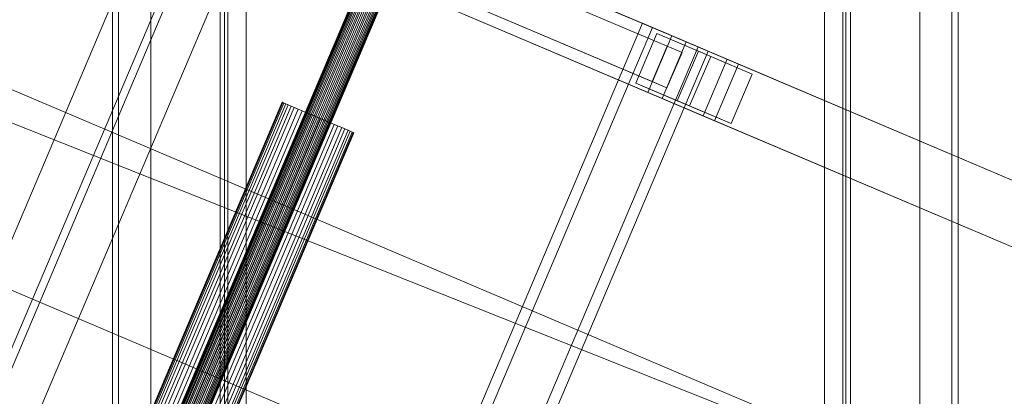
# Model space of a CAD drawing. Header units: millimetres. Extents: x -4738 to 65662, y -68080 to 6847.
# Tile 711 of 1056: x 27165 to 27805, y -21882 to -21638. Entities that reach past the tile are written whole.
import ezdxf

# ---------------------------------------------------------------- set-up
doc = ezdxf.new("R2010")
doc.units = ezdxf.units.MM
doc.layers.add('superior_C09', color=7, linetype='Continuous', lineweight=0)
doc.layers.add('superior_C10', color=7, linetype='Continuous', lineweight=0)

msp = doc.modelspace()

# ---------------------------------------------------------------- linework, layer by layer
at = {"layer": 'superior_C09'}
for p, q in [((27225.067, -17792.489), (27225.067, -22171.241)), ((27225.067, -22172.041), (27225.067, -17793.289)), ((27225.067, -17793.689), (27225.067, -22172.44)), ((27229.067, -22172.44), (27229.067, -17793.689)), ((27250.067, -22171.241), (27250.067, -17792.489)), ((27250.067, -17793.289), (27250.067, -22172.041)), ((27750.067, -17792.489), (27750.067, -22171.241)), ((27750.067, -22172.041), (27750.067, -17793.289)), ((27771.067, -17793.689), (27771.067, -22172.44)), ((27775.067, -22171.241), (27775.067, -17792.489)), ((27775.067, -17793.289), (27775.067, -22172.041)), ((27775.067, -22172.44), (27775.067, -17793.689)), ((27225.067, -17805.813), (27225.067, -22184.565)), ((27225.067, -22185.364), (27225.067, -17806.612)), ((27229.067, -17806.612), (27229.067, -22185.364)), ((27250.067, -22184.565), (27250.067, -17805.813)), ((27250.067, -17806.612), (27250.067, -22185.364)), ((27750.067, -17805.813), (27750.067, -22184.565)), ((27750.067, -22185.364), (27750.067, -17806.612)), ((27771.067, -22185.364), (27771.067, -17806.612)), ((27775.067, -22184.565), (27775.067, -17805.813)), ((27775.067, -17806.612), (27775.067, -22185.364)), ((27300.067, -17852.939), (27300.067, -22092.939)), ((27300.067, -22093.338), (27300.067, -17853.338)), ((27700.067, -22092.939), (27700.067, -17852.939)), ((27700.067, -17853.338), (27700.067, -22093.338)), ((27300.067, -17866.662), (27300.067, -22106.662)), ((27300.067, -22107.061), (27300.067, -17867.061)), ((27700.067, -22106.662), (27700.067, -17866.662)), ((27700.067, -17867.061), (27700.067, -22107.061)), ((27295.067, -17907.74), (27295.067, -22028.81)), ((27298.067, -22028.81), (27298.067, -17907.74)), ((27702.067, -17907.74), (27702.067, -22028.81)), ((27705.067, -22028.81), (27705.067, -17907.74)), ((27295.067, -22033.473), (27295.067, -17912.404)), ((27298.067, -17912.404), (27298.067, -22033.473)), ((27702.067, -22033.473), (27702.067, -17912.404)), ((27705.067, -17912.404), (27705.067, -22033.473)), ((27300.067, -17922.714), (27300.067, -22023.962)), ((27300.067, -22024.362), (27300.067, -17923.114)), ((27700.067, -22023.962), (27700.067, -17922.714)), ((27700.067, -17923.114), (27700.067, -22024.362)), ((27229.067, -17952.846), (27229.067, -21994.629)), ((27229.067, -21995.429), (27229.067, -17953.646)), ((27312.067, -21994.629), (27312.067, -17952.846)), ((27312.067, -17953.646), (27312.067, -21995.429)), ((27688.067, -17952.846), (27688.067, -21994.629)), ((27688.067, -21995.429), (27688.067, -17953.646)), ((27771.067, -21994.629), (27771.067, -17952.846)), ((27771.067, -17953.646), (27771.067, -21995.429)), ((27225.067, -21520.75), (27225.067, -21994.629)), ((27225.067, -21995.429), (27225.067, -21521.55)), ((27229.067, -21994.629), (27229.067, -21520.75)), ((27250.067, -21994.629), (27250.067, -21520.75)), ((27250.067, -21521.55), (27250.067, -21995.429)), ((27750.067, -21520.75), (27750.067, -21994.629)), ((27750.067, -21995.429), (27750.067, -21521.55)), ((27771.067, -21520.75), (27771.067, -21994.629)), ((27775.067, -21994.629), (27775.067, -21520.75)), ((27775.067, -21521.55), (27775.067, -21995.429)), ((27225.067, -22016.88), (27225.067, -21543.001)), ((27229.067, -21543.001), (27229.067, -22016.88)), ((27771.067, -22016.88), (27771.067, -21543.001)), ((27775.067, -21543.001), (27775.067, -22016.88))]:
    msp.add_line(p, q, dxfattribs=at)
at = {"layer": 'superior_C10'}
for p, q in [((27880.277, -21988.995), (18436.834, -17980.274)), ((18437.764, -17980.669), (27881.207, -21989.39)), ((27588.979, -21648.066), (26506.807, -21188.686)), ((27598.205, -21651.982), (26516.034, -21192.603)), ((27624.964, -21663.341), (26542.792, -21203.962)), ((27585.812, -21654.869), (26538.703, -21210.374)), ((27632.345, -21666.475), (26550.174, -21207.095)), ((27595.511, -21658.986), (26548.402, -21214.491)), ((27573.349, -21684.886), (26491.177, -21225.506)), ((26500.404, -21229.423), (27582.576, -21688.802)), ((27576.043, -21677.882), (26528.934, -21233.386)), ((26538.633, -21237.503), (27585.742, -21681.999)), ((27609.334, -21700.161), (26527.162, -21240.782)), ((26534.544, -21243.915), (27616.715, -21703.295)), ((27264.97, -21532.252), (26928.925, -22323.88)), ((27290.283, -21542.998), (26954.239, -22334.625)), ((26958.842, -22336.579), (27294.886, -21544.951)), ((26984.155, -22347.325), (27320.199, -21555.697)), ((27400.929, -21579.103), (27057.07, -22389.14)), ((27057.223, -22389.205), (27401.082, -21579.168)), ((27401.339, -21579.277), (27057.48, -22389.314)), ((27401.789, -21579.468), (27057.929, -22389.505)), ((27402.285, -21579.678), (27058.426, -22389.716)), ((27403, -21579.982), (27059.141, -22390.019)), ((27403.702, -21580.28), (27059.843, -22390.317)), ((27404.634, -21580.675), (27060.775, -22390.713)), ((27405.494, -21581.04), (27061.634, -22391.078)), ((27406.579, -21581.501), (27062.72, -22391.539)), ((27407.538, -21581.908), (27063.678, -22391.946)), ((27408.702, -21582.402), (27064.843, -22392.44)), ((27409.695, -21582.824), (27065.836, -22392.861)), ((27410.859, -21583.318), (27067, -22393.356)), ((27411.818, -21583.725), (27067.959, -22393.763)), ((27412.903, -21584.186), (27069.044, -22394.223)), ((27413.763, -21584.551), (27069.904, -22394.588)), ((27414.695, -21584.946), (27070.836, -22394.984)), ((27415.397, -21585.244), (27071.538, -22395.282)), ((27416.112, -21585.548), (27072.253, -22395.585)), ((27416.608, -21585.759), (27072.749, -22395.796)), ((27417.058, -21585.949), (27073.199, -22395.987)), ((27417.315, -21586.058), (27073.456, -22396.096)), ((27417.468, -21586.124), (27073.609, -22396.161)), ((27218.238, -22468.42), (27569.912, -21639.972)), ((27569.912, -21639.972), (27605.985, -21655.285)), ((27569.912, -21639.972), (27576.371, -21642.714)), ((27576.371, -21642.714), (27224.697, -22471.161)), ((27565.412, -21678.8), (27579.088, -21646.583)), ((27573.349, -21684.886), (27588.979, -21648.066)), ((27612.444, -21658.027), (27576.371, -21642.714)), ((27579.088, -21646.583), (27606.142, -21658.068)), ((27579.088, -21646.583), (27614.15, -21661.467)), ((27588.979, -21648.066), (27598.205, -21651.982)), ((28126.637, -21876.301), (27588.979, -21648.066)), ((27576.043, -21677.882), (27585.812, -21654.869)), ((27598.205, -21651.982), (27582.576, -21688.802)), ((27585.812, -21654.869), (27595.511, -21658.986)), ((28135.864, -21880.218), (27598.205, -21651.982)), ((27605.985, -21655.285), (27254.311, -22483.732)), ((27260.769, -22486.474), (27612.444, -21658.027)), ((27595.511, -21658.986), (27585.742, -21681.999)), ((27606.142, -21658.068), (27592.466, -21690.285)), ((27612.444, -21658.027), (27605.985, -21655.285)), ((27606.142, -21658.068), (27641.205, -21672.951)), ((27614.15, -21661.467), (27600.474, -21693.684)), ((27609.334, -21700.161), (27624.964, -21663.341)), ((27641.205, -21672.951), (27614.15, -21661.467)), ((27632.345, -21666.475), (27616.715, -21703.295)), ((27624.964, -21663.341), (27632.345, -21666.475)), ((28162.622, -21891.576), (27624.964, -21663.341)), ((28170.004, -21894.71), (27632.345, -21666.475)), ((27627.528, -21705.169), (27641.205, -21672.951)), ((27953.62, -22020.129), (27092.008, -21677.953)), ((27093.107, -21678.419), (27954.719, -22020.596)), ((27592.466, -21690.285), (27565.412, -21678.8)), ((27600.474, -21693.684), (27565.412, -21678.8)), ((27585.742, -21681.999), (27576.043, -21677.882)), ((27582.576, -21688.802), (27573.349, -21684.886)), ((28111.007, -21913.121), (27573.349, -21684.886)), ((27335.512, -21691.312), (27092.349, -22264.137)), ((27092.781, -22264.321), (27335.945, -21691.496)), ((27336.67, -21691.804), (27093.507, -22264.629)), ((27337.938, -21692.342), (27094.775, -22265.167)), ((27339.339, -21692.937), (27096.176, -22265.762)), ((27335.512, -21691.312), (27336.67, -21691.804)), ((27335.945, -21691.496), (27335.512, -21691.312)), ((27337.938, -21692.342), (27335.945, -21691.496)), ((27336.67, -21691.804), (27339.339, -21692.937)), ((27341.357, -21693.793), (27337.938, -21692.342)), ((27339.339, -21692.937), (27343.338, -21694.634)), ((27582.576, -21688.802), (28120.234, -21917.037)), ((27592.466, -21690.285), (27627.528, -21705.169)), ((27341.357, -21693.793), (27098.194, -22266.619)), ((27343.338, -21694.634), (27100.175, -22267.46)), ((27345.968, -21695.751), (27102.805, -22268.576)), ((27348.394, -21696.781), (27105.231, -22269.606)), ((27351.457, -21698.081), (27108.294, -22270.906)), ((27354.163, -21699.229), (27111, -22272.055)), ((27345.968, -21695.751), (27341.357, -21693.793)), ((27343.338, -21694.634), (27348.394, -21696.781)), ((27351.457, -21698.081), (27345.968, -21695.751)), ((27348.394, -21696.781), (27354.163, -21699.229)), ((27357.45, -21700.625), (27351.457, -21698.081)), ((27354.163, -21699.229), (27360.251, -21701.814)), ((27600.474, -21693.684), (27627.528, -21705.169)), ((27357.45, -21700.625), (27114.286, -22273.45)), ((27360.251, -21701.814), (27117.088, -22274.639)), ((27363.538, -21703.209), (27120.375, -22276.034)), ((27366.244, -21704.358), (27123.081, -22277.183)), ((27369.307, -21705.658), (27126.143, -22278.483)), ((27363.538, -21703.209), (27357.45, -21700.625)), ((27360.251, -21701.814), (27366.244, -21704.358)), ((27369.307, -21705.658), (27363.538, -21703.209)), ((27366.244, -21704.358), (27371.733, -21706.688)), ((27374.363, -21707.804), (27369.307, -21705.658)), ((27616.715, -21703.295), (27609.334, -21700.161)), ((28146.993, -21928.396), (27609.334, -21700.161)), ((27616.715, -21703.295), (28154.374, -21931.53)), ((27371.733, -21706.688), (27128.57, -22279.513)), ((27374.363, -21707.804), (27131.2, -22280.63)), ((27376.344, -21708.645), (27133.181, -22281.471)), ((27378.362, -21709.502), (27135.199, -22282.327)), ((27379.763, -21710.096), (27136.6, -22282.922)), ((27381.031, -21710.635), (27137.868, -22283.46)), ((27381.756, -21710.943), (27138.593, -22283.768)), ((27382.189, -21711.126), (27139.026, -22283.952)), ((27371.733, -21706.688), (27376.344, -21708.645)), ((27378.362, -21709.502), (27374.363, -21707.804)), ((27376.344, -21708.645), (27379.763, -21710.096)), ((27381.031, -21710.635), (27378.362, -21709.502)), ((27379.763, -21710.096), (27381.756, -21710.943)), ((27382.189, -21711.126), (27381.031, -21710.635)), ((27381.756, -21710.943), (27382.189, -21711.126)), ((27040.993, -21763.085), (27906.73, -22130.589)), ((27907.829, -22131.055), (27042.092, -21763.552))]:
    msp.add_line(p, q, dxfattribs=at)

doc.saveas('drawing.dxf')
